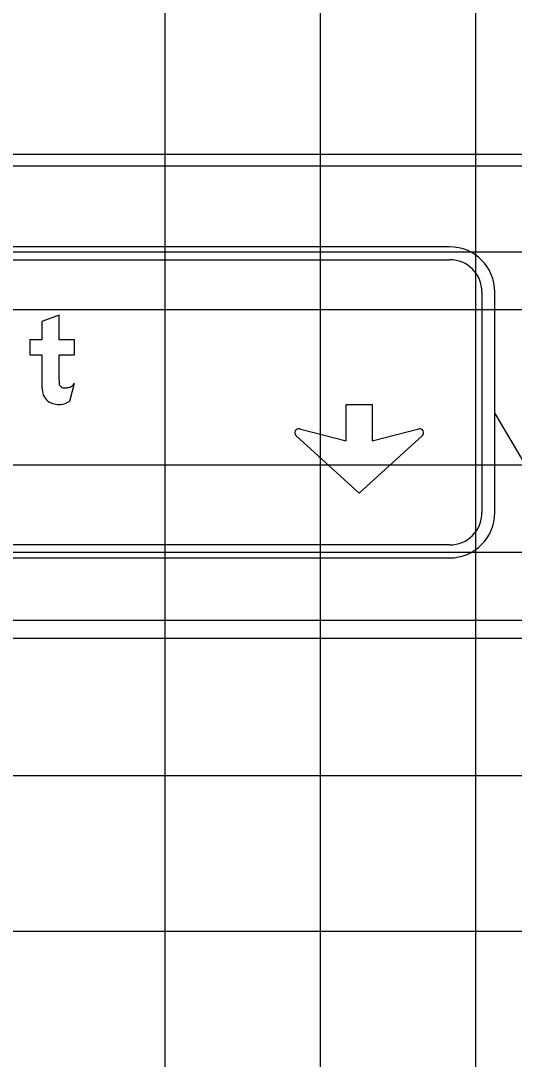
# Model space of a CAD drawing. Extents: x 2193008 to 2198143, y 1236112 to 1237864.
# Drawn here: x 2196336.85 to 2196343.2, y 1237284.46 to 1237297.83 of the extents above; entities that cross this region are included whole.
import ezdxf

# ---------------------------------------------------------------- set-up
doc = ezdxf.new("R2010")
doc.units = 0
for name, color, linetype in [('GSBWFILL', 7, 'Continuous'), ('GSCOLORFILL', 7, 'Continuous'), ('GSDIMS', 7, 'Continuous'), ('GSOUTLINE', 7, 'Continuous'), ('M-ROADS', 7, 'Continuous')]:
    doc.layers.add(name, color=color, linetype=linetype)

msp = doc.modelspace()

# ---------------------------------------------------------------- linework, layer by layer
at = {"layer": 'GSBWFILL'}
msp.add_line((2196337.481, 1237292.932), (2196337.539, 1237293.161), dxfattribs=at)
for points in [[(2196337.34, 1237293.205), (2196337.34, 1237293.528), (2196337.539, 1237293.528), (2196337.539, 1237293.719), (2196337.34, 1237293.719), (2196337.34, 1237294.038), (2196337.119, 1237293.954), (2196337.119, 1237293.719), (2196336.964, 1237293.719), (2196336.964, 1237293.528), (2196337.119, 1237293.528), (2196337.119, 1237293.138)], [(2196340.438, 1237292.575), (2196341.036, 1237292.421), (2196341.036, 1237292.887), (2196341.373, 1237292.887), (2196341.373, 1237292.421), (2196341.972, 1237292.575)], [(2196342.019, 1237292.487), (2196341.205, 1237291.747), (2196340.391, 1237292.487)]]:
    msp.add_lwpolyline(points, dxfattribs=at)
for centre, start, end in [((2196340.426, 1237292.525), 75.5925, 227.6952), ((2196341.984, 1237292.525), 312.3048, 104.4075)]:
    msp.add_arc(centre, 0.0511, start, end, dxfattribs=at)
for centre, major_axis, start_param, end_param in [((2196337.548, 1237293.138), (0, 0.43), 1.570796, 1.830698), ((2196338.726, 1237293.205), (0, 1.386), 1.570796, 1.606005), ((2196337.404, 1237293.167), (0, 0.0637), 1.74085, 2.407828), ((2196337.406, 1237293.169), (0, 0.0667), 2.407828, 3.141593), ((2196337.406, 1237293.452), (0, 0.35), 3.141593, 3.310762), ((2196337.451, 1237293.189), (0, 0.083), 3.310762, 3.756278), ((2196337.394, 1237293.27), (0, 0.182), 3.756278, 4.071638), ((2196337.307, 1237293.073), (0, 0.18), 1.830698, 2.869526), ((2196337.34, 1237293.192), (0, 0.303), 2.869526, 3.141593), ((2196337.34, 1237293.326), (0, 0.437), 3.141593, 3.205734), ((2196337.357, 1237293.069), (0, 0.18), 3.205734, 3.427755), ((2196337.333, 1237293.15), (0, 0.263), 3.427755, 3.738844)]:
    msp.add_ellipse(centre, major_axis=major_axis, ratio=0.999994, start_param=start_param, end_param=end_param, dxfattribs=at)
at = {"layer": 'GSCOLORFILL'}
for p, q in [((2196342.369, 1237294.917), (2196325.044, 1237294.917)), ((2196325.044, 1237294.751), (2196342.369, 1237294.751)), ((2196342.785, 1237294.335), (2196342.785, 1237291.496)), ((2196342.951, 1237291.496), (2196342.951, 1237294.335)), ((2196337.481, 1237292.932), (2196337.539, 1237293.161)), ((2196342.369, 1237291.08), (2196325.046, 1237291.08)), ((2196325.046, 1237290.913), (2196342.369, 1237290.913))]:
    msp.add_line(p, q, dxfattribs=at)
for points in [[(2196337.34, 1237293.205), (2196337.34, 1237293.528), (2196337.539, 1237293.528), (2196337.539, 1237293.719), (2196337.34, 1237293.719), (2196337.34, 1237294.038), (2196337.119, 1237293.954), (2196337.119, 1237293.719), (2196336.964, 1237293.719), (2196336.964, 1237293.528), (2196337.119, 1237293.528), (2196337.119, 1237293.138)], [(2196340.438, 1237292.575), (2196341.036, 1237292.421), (2196341.036, 1237292.887), (2196341.373, 1237292.887), (2196341.373, 1237292.421), (2196341.972, 1237292.575)], [(2196342.019, 1237292.487), (2196341.205, 1237291.747), (2196340.391, 1237292.487)]]:
    msp.add_lwpolyline(points, dxfattribs=at)
for centre, radius, start, end in [((2196342.369, 1237294.335), 0.583, 0, 90), ((2196342.369, 1237294.335), 0.416, 0, 90), ((2196340.426, 1237292.525), 0.0511, 75.5925, 227.6952), ((2196341.984, 1237292.525), 0.0511, 312.3048, 104.4075), ((2196342.369, 1237291.496), 0.583, 270, 0), ((2196342.369, 1237291.496), 0.416, 270, 0)]:
    msp.add_arc(centre, radius, start, end, dxfattribs=at)
for centre, major_axis, start_param, end_param in [((2196337.548, 1237293.138), (0, 0.43), 1.570796, 1.830698), ((2196338.726, 1237293.205), (0, 1.386), 1.570796, 1.606005), ((2196337.404, 1237293.167), (0, 0.0637), 1.74085, 2.407828), ((2196337.406, 1237293.169), (0, 0.0667), 2.407828, 3.141593), ((2196337.406, 1237293.452), (0, 0.35), 3.141593, 3.310762), ((2196337.451, 1237293.189), (0, 0.083), 3.310762, 3.756278), ((2196337.394, 1237293.27), (0, 0.182), 3.756278, 4.071638), ((2196337.307, 1237293.073), (0, 0.18), 1.830698, 2.869526), ((2196337.34, 1237293.192), (0, 0.303), 2.869526, 3.141593), ((2196337.34, 1237293.326), (0, 0.437), 3.141593, 3.205734), ((2196337.357, 1237293.069), (0, 0.18), 3.205734, 3.427755), ((2196337.333, 1237293.15), (0, 0.263), 3.427755, 3.738844)]:
    msp.add_ellipse(centre, major_axis=major_axis, ratio=0.999994, start_param=start_param, end_param=end_param, dxfattribs=at)
at = {"layer": 'GSDIMS'}
for p, q in [((2196359.957, 1237295.957), (2196316.951, 1237295.957)), ((2196359.957, 1237294.847), (2196316.951, 1237294.847)), ((2196342.951, 1237292.773), (2196344.007, 1237290.984)), ((2196359.957, 1237290.984), (2196316.951, 1237290.984)), ((2196359.957, 1237289.874), (2196316.951, 1237289.874))]:
    msp.add_line(p, q, dxfattribs=at)
at = {"layer": 'GSOUTLINE'}
msp.add_line((2196337.481, 1237292.932), (2196337.539, 1237293.161), dxfattribs=at)
for points in [[(2196337.34, 1237293.205), (2196337.34, 1237293.528), (2196337.539, 1237293.528), (2196337.539, 1237293.719), (2196337.34, 1237293.719), (2196337.34, 1237294.038), (2196337.119, 1237293.954), (2196337.119, 1237293.719), (2196336.964, 1237293.719), (2196336.964, 1237293.528), (2196337.119, 1237293.528), (2196337.119, 1237293.138)], [(2196340.438, 1237292.575), (2196341.036, 1237292.421), (2196341.036, 1237292.887), (2196341.373, 1237292.887), (2196341.373, 1237292.421), (2196341.972, 1237292.575)], [(2196342.019, 1237292.487), (2196341.205, 1237291.747), (2196340.391, 1237292.487)]]:
    msp.add_lwpolyline(points, dxfattribs=at)
for centre, start, end in [((2196340.426, 1237292.525), 75.5925, 227.6952), ((2196341.984, 1237292.525), 312.3048, 104.4075)]:
    msp.add_arc(centre, 0.0511, start, end, dxfattribs=at)
for centre, major_axis, start_param, end_param in [((2196337.548, 1237293.138), (0, 0.43), 1.570796, 1.830698), ((2196338.726, 1237293.205), (0, 1.386), 1.570796, 1.606005), ((2196337.404, 1237293.167), (0, 0.0637), 1.74085, 2.407828), ((2196337.406, 1237293.169), (0, 0.0667), 2.407828, 3.141593), ((2196337.406, 1237293.452), (0, 0.35), 3.141593, 3.310762), ((2196337.451, 1237293.189), (0, 0.083), 3.310762, 3.756278), ((2196337.394, 1237293.27), (0, 0.182), 3.756278, 4.071638), ((2196337.307, 1237293.073), (0, 0.18), 1.830698, 2.869526), ((2196337.34, 1237293.192), (0, 0.303), 2.869526, 3.141593), ((2196337.34, 1237293.326), (0, 0.437), 3.141593, 3.205734), ((2196337.357, 1237293.069), (0, 0.18), 3.205734, 3.427755), ((2196337.333, 1237293.15), (0, 0.263), 3.427755, 3.738844)]:
    msp.add_ellipse(centre, major_axis=major_axis, ratio=0.999994, start_param=start_param, end_param=end_param, dxfattribs=at)
at = {"layer": 'M-ROADS'}
for p, q in [((2196338.707, 1237258.106), (2196338.707, 1237318.106)), ((2196340.707, 1237258.106), (2196340.707, 1237318.106)), ((2196342.707, 1237258.106), (2196342.707, 1237318.106)), ((2196394.707, 1237296.106), (2196264.707, 1237296.106)), ((2196394.707, 1237294.106), (2196264.707, 1237294.106)), ((2196394.707, 1237292.106), (2196264.707, 1237292.106)), ((2196394.707, 1237290.106), (2196264.707, 1237290.106)), ((2196394.707, 1237288.106), (2196264.707, 1237288.106)), ((2196394.707, 1237286.106), (2196264.707, 1237286.106))]:
    msp.add_line(p, q, dxfattribs=at)

doc.saveas('drawing.dxf')
